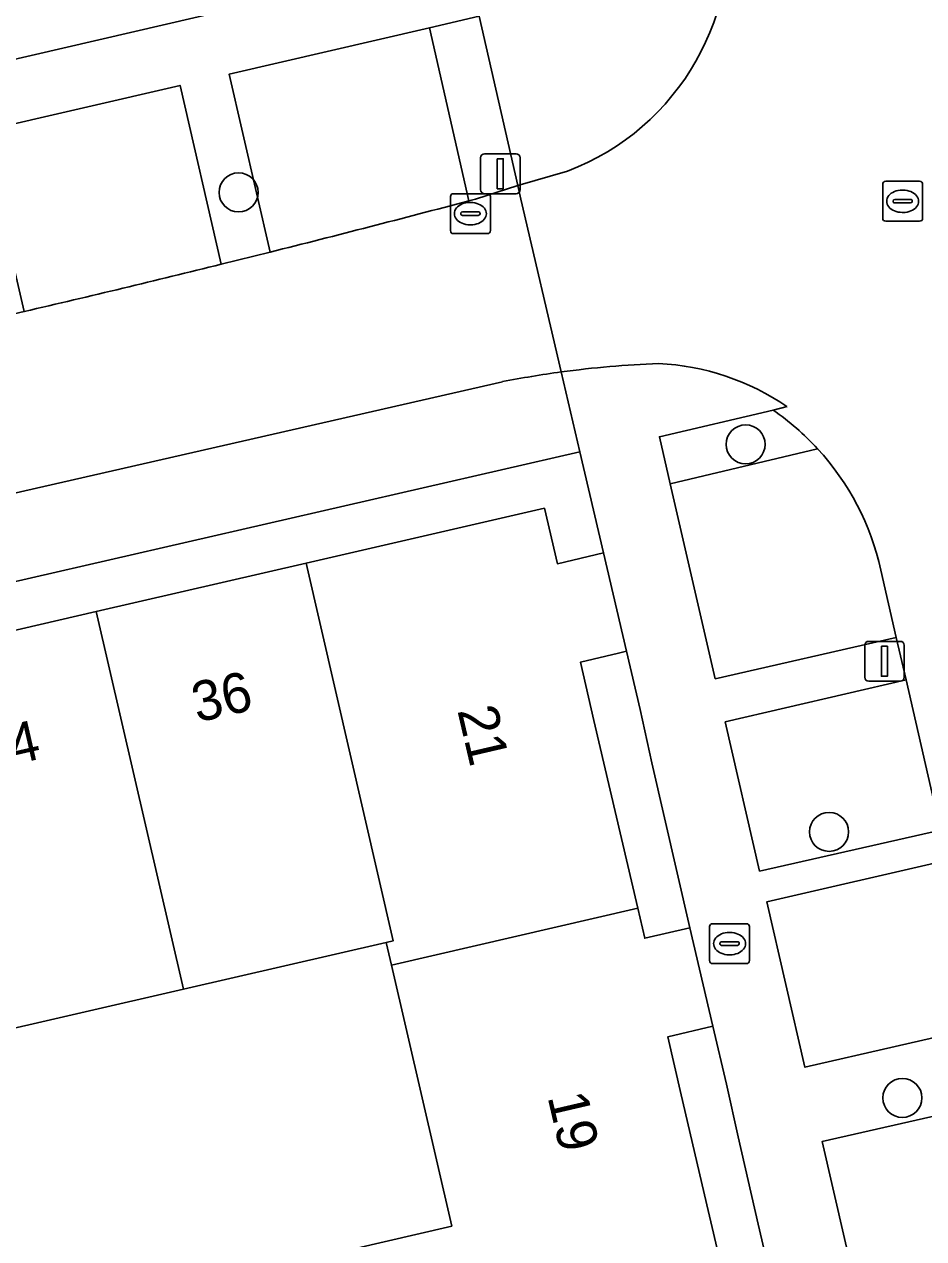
# Model space of a CAD drawing. Extents: x 156412 to 157779, y 382335 to 383768.
# Drawn here: x 157069.61 to 157092.17, y 383215.23 to 383245.66 of the extents above; entities that cross this region are included whole.
import ezdxf

# ---------------------------------------------------------------- set-up
doc = ezdxf.new("R2010")
doc.units = 0
for name, color, linetype in [('IMGEO_Boom', 7, 'Continuous'), ('IMGEO_Brandkraan', 7, 'Continuous'), ('IMGEO_Erf', 7, 'Continuous'), ('IMGEO_Kolk', 7, 'Continuous'), ('IMGEO_Lichtmast', 7, 'Continuous'), ('IMGEO_Pand', 7, 'Continuous'), ('IMGEO_Pand_nummerreeks', 7, 'Continuous'), ('IMGEO_Parkeervlak_open', 7, 'Continuous'), ('IMGEO_Rijbaan_lokaal_gesloten', 7, 'Continuous'), ('IMGEO_Rioolput', 7, 'Continuous'), ('IMGEO_Voetpad_open', 7, 'Continuous')]:
    doc.layers.add(name, color=color, linetype=linetype)

msp = doc.modelspace()

# ---------------------------------------------------------------- linework, layer by layer
at = {"layer": 'IMGEO_Boom'}
for centre in [(157074.988, 383241.45), (157087.7, 383235.135), (157089.793, 383225.422), (157091.631, 383218.754)]:
    msp.add_circle(centre, 0.489, dxfattribs=at)
at = {"layer": 'IMGEO_Brandkraan'}
for p, q in [((157086.797, 383222.195), (157086.797, 383223.047)), ((157086.872, 383223.121), (157087.724, 383223.121)), ((157087.798, 383223.047), (157087.798, 383222.195)), ((157087.285, 383222.901), (157087.31, 383222.901)), ((157087.056, 383222.615), (157087.056, 383222.627)), ((157087.494, 383222.578), (157087.096, 383222.578)), ((157087.099, 383222.664), (157087.497, 383222.664)), ((157087.54, 383222.627), (157087.54, 383222.615)), ((157087.724, 383222.121), (157086.872, 383222.121)), ((157087.308, 383222.341), (157087.283, 383222.341))]:
    msp.add_line(p, q, dxfattribs=at)
for points in [[(157086.797, 383222.195), (157086.797, 383223.047)], [(157086.872, 383223.121), (157087.724, 383223.121)], [(157087.798, 383223.047), (157087.798, 383222.195)], [(157087.724, 383222.121), (157086.872, 383222.121)]]:
    msp.add_lwpolyline(points, dxfattribs=at)
for centre, radius, start, end in [((157086.874, 383223.045), 0.0765, 91.552, 178.448), ((157086.874, 383223.045), 0.0765, 91.552, 178.448), ((157087.722, 383223.045), 0.0765, 1.552, 88.448), ((157087.722, 383223.045), 0.0765, 1.552, 88.448), ((157087.096, 383222.624), 0.0403, 85.8775, 175.7526), ((157087.093, 383222.614), 0.0366, 178.938, 274.7102), ((157087.497, 383222.621), 0.043, 264.8664, 352.4533), ((157087.501, 383222.626), 0.0386, 1.7309, 96.639), ((157086.874, 383222.197), 0.0765, 181.552, 268.448), ((157086.874, 383222.197), 0.0765, 181.552, 268.448), ((157087.722, 383222.197), 0.0765, 271.552, 358.448), ((157087.722, 383222.197), 0.0765, 271.552, 358.448)]:
    msp.add_arc(centre, radius, start, end, dxfattribs=at)
for centre, major_axis, ratio, start_param, end_param in [((157087.284, 383222.621), (-0.387, 0.002), 0.722429, 4.712389, 7.853982), ((157087.309, 383222.621), (-0.39, 0.002), 0.717154, 1.570796, 4.712389)]:
    msp.add_ellipse(centre, major_axis=major_axis, ratio=ratio, start_param=start_param, end_param=end_param, dxfattribs=at)
at = {"layer": 'IMGEO_Erf'}
for points in [[(157068.013, 383245.685), (157062.751, 383244.469), (157057.491, 383243.252), (157052.229, 383242.035), (157047.007, 383240.828), (157046.802, 383240.78), (157041.642, 383239.587), (157041.438, 383239.54), (157036.305, 383238.353), (157036.101, 383238.306), (157030.931, 383237.11), (157030.727, 383237.063), (157025.34, 383235.817), (157025.568, 383234.661), (157028.037, 383235.232), (157029.185, 383235.498), (157031.186, 383235.961), (157033.4, 383236.474), (157036.544, 383237.201), (157038.746, 383237.711), (157041.901, 383238.441), (157044.111, 383238.962), (157047.258, 383239.668), (157080.649, 383247.408)], [(157050.412, 383226.102), (157055.632, 383227.305), (157060.894, 383228.517), (157066.156, 383229.73), (157071.418, 383230.943), (157076.68, 383232.155), (157082.657, 383233.533), (157082.981, 383232.142), (157084.134, 383232.415), (157083.542, 383234.949), (157050.145, 383227.277)], [(157077.049, 383214.783), (157080.332, 383215.541), (157078.824, 383222.081), (157078.692, 383222.652), (157073.604, 383221.478), (157068.342, 383220.265), (157063.081, 383219.051), (157057.818, 383217.837), (157052.557, 383216.624), (157054.049, 383210.205)], [(157088.165, 383214.945), (157088.015, 383215.593), (157087.51, 383217.775), (157087.222, 383219.097), (157086.88, 383220.549), (157085.747, 383220.284), (157086.087, 383218.828), (157086.762, 383215.931), (157087.053, 383214.685)]]:
    msp.add_lwpolyline(points, dxfattribs=at)
msp.add_lwpolyline([(157084.716, 383229.951), (157084.512, 383229.902), (157083.557, 383229.674), (157083.898, 383228.211), (157084.996, 383223.507), (157085.171, 383222.756), (157086.303, 383223.02), (157085.351, 383227.15), (157085.058, 383228.486)], close=True, dxfattribs=at)
at = {"layer": 'IMGEO_Kolk'}
for p, q in [((157080.299, 383240.492), (157080.299, 383241.344)), ((157080.374, 383241.418), (157081.226, 383241.418)), ((157081.3, 383241.344), (157081.3, 383240.492)), ((157080.601, 383240.961), (157080.999, 383240.961)), ((157080.787, 383241.198), (157080.812, 383241.198)), ((157080.558, 383240.912), (157080.558, 383240.924)), ((157080.996, 383240.875), (157080.598, 383240.875)), ((157080.81, 383240.638), (157080.785, 383240.638)), ((157081.042, 383240.924), (157081.042, 383240.912)), ((157081.226, 383240.418), (157080.374, 383240.418))]:
    msp.add_line(p, q, dxfattribs=at)
for points in [[(157080.299, 383240.492), (157080.299, 383241.344)], [(157080.374, 383241.418), (157081.226, 383241.418)], [(157081.3, 383241.344), (157081.3, 383240.492)], [(157081.226, 383240.418), (157080.374, 383240.418)]]:
    msp.add_lwpolyline(points, dxfattribs=at)
for centre, radius, start, end in [((157080.376, 383241.342), 0.0765, 91.552, 178.448), ((157080.376, 383241.342), 0.0765, 91.552, 178.448), ((157081.224, 383241.342), 0.0765, 1.552, 88.448), ((157081.224, 383241.342), 0.0765, 1.552, 88.448), ((157080.598, 383240.921), 0.0403, 85.8775, 175.7526), ((157081.003, 383240.923), 0.0386, 1.7309, 96.639), ((157080.595, 383240.911), 0.0366, 178.938, 274.7102), ((157080.999, 383240.918), 0.043, 264.8664, 352.4533), ((157080.376, 383240.494), 0.0765, 181.552, 268.448), ((157080.376, 383240.494), 0.0765, 181.552, 268.448), ((157081.224, 383240.494), 0.0765, 271.552, 358.448), ((157081.224, 383240.494), 0.0765, 271.552, 358.448)]:
    msp.add_arc(centre, radius, start, end, dxfattribs=at)
for centre, major_axis, ratio, start_param, end_param in [((157080.786, 383240.918), (-0.387, 0.002), 0.722429, 4.712389, 7.853982), ((157080.811, 383240.918), (-0.39, 0.002), 0.717154, 1.570796, 4.712389)]:
    msp.add_ellipse(centre, major_axis=major_axis, ratio=ratio, start_param=start_param, end_param=end_param, dxfattribs=at)
at = {"layer": 'IMGEO_Lichtmast'}
for p, q in [((157081.055, 383241.518), (157081.055, 383242.318)), ((157081.055, 383242.318), (157081.055, 383241.518)), ((157081.155, 383242.418), (157081.945, 383242.418)), ((157081.945, 383242.418), (157081.155, 383242.418)), ((157082.045, 383242.318), (157082.045, 383241.518)), ((157082.045, 383241.518), (157082.045, 383242.318)), ((157081.945, 383241.418), (157081.155, 383241.418)), ((157081.155, 383241.418), (157081.945, 383241.418)), ((157090.687, 383229.298), (157090.687, 383230.098)), ((157090.687, 383230.098), (157090.687, 383229.298)), ((157090.787, 383230.198), (157091.577, 383230.198)), ((157091.577, 383230.198), (157090.787, 383230.198)), ((157091.677, 383230.098), (157091.677, 383229.298)), ((157091.677, 383229.298), (157091.677, 383230.098)), ((157091.577, 383229.198), (157090.787, 383229.198)), ((157090.787, 383229.198), (157091.577, 383229.198))]:
    msp.add_line(p, q, dxfattribs=at)
for points in [[(157081.475, 383242.293), (157081.625, 383242.293), (157081.625, 383241.543), (157081.475, 383241.543), (157081.475, 383242.293)], [(157091.107, 383230.073), (157091.257, 383230.073), (157091.257, 383229.323), (157091.107, 383229.323), (157091.107, 383230.073)]]:
    msp.add_lwpolyline(points, dxfattribs=at)
for centre, start, end in [((157081.155, 383242.318), 90, 180), ((157081.155, 383242.318), 90, 180), ((157081.945, 383242.318), 0, 90), ((157081.945, 383242.318), 360, 90), ((157081.155, 383241.518), 180, 270), ((157081.155, 383241.518), 180, 270), ((157081.945, 383241.518), 270, 0), ((157081.945, 383241.518), 270, 0), ((157090.787, 383230.098), 90, 180), ((157090.787, 383230.098), 90, 180), ((157091.577, 383230.098), 0, 90), ((157091.577, 383230.098), 360, 90), ((157090.787, 383229.298), 180, 270), ((157090.787, 383229.298), 180, 270), ((157091.577, 383229.298), 270, 0), ((157091.577, 383229.298), 270, 0)]:
    msp.add_arc(centre, 0.1, start, end, dxfattribs=at)
at = {"layer": 'IMGEO_Pand'}
for points in [[(157084.996, 383223.507), (157083.898, 383228.211), (157083.557, 383229.674), (157084.512, 383229.902), (157084.716, 383229.951), (157084.134, 383232.415), (157082.981, 383232.142), (157082.657, 383233.533), (157076.68, 383232.155), (157078.865, 383222.692), (157078.692, 383222.652), (157078.824, 383222.081)], [(157071.418, 383230.943), (157073.604, 383221.478), (157078.692, 383222.652), (157078.865, 383222.692), (157076.68, 383232.155)], [(157066.156, 383229.73), (157068.342, 383220.265), (157073.604, 383221.478), (157071.418, 383230.943)], [(157086.087, 383218.828), (157085.747, 383220.284), (157086.88, 383220.549), (157086.303, 383223.02), (157085.171, 383222.756), (157084.996, 383223.507), (157078.824, 383222.081), (157080.332, 383215.541), (157077.049, 383214.783), (157077.362, 383213.427), (157077.605, 383212.37), (157077.706, 383211.934), (157080.99, 383212.692), (157087.185, 383214.123), (157087.053, 383214.685), (157086.762, 383215.931)]]:
    msp.add_lwpolyline(points, close=True, dxfattribs=at)
at = {"layer": 'IMGEO_Parkeervlak_open'}
for points in [[(157079.776, 383245.579), (157074.756, 383244.418), (157075.78, 383239.954)], [(157080.763, 383241.239), (157079.776, 383245.579)], [(157073.521, 383244.133), (157068.558, 383242.986), (157069.615, 383238.464)], [(157074.554, 383239.649), (157073.521, 383244.133)], [(157089.505, 383235.025), (157085.812, 383234.149), (157086.94, 383229.262), (157091.477, 383230.297), (157091.089, 383231.985)]]:
    msp.add_lwpolyline(points, dxfattribs=at)
for points in [[(157091.722, 383229.233), (157087.19, 383228.177), (157088.052, 383224.441), (157092.59, 383225.461)], [(157092.762, 383224.715), (157088.23, 383223.668), (157089.186, 383219.524), (157093.718, 383220.56)], [(157094.148, 383218.689), (157089.617, 383217.658), (157090.737, 383212.8), (157095.268, 383213.82)]]:
    msp.add_lwpolyline(points, close=True, dxfattribs=at)
for centre, radius, start, end in [((156984.927, 383602.572), 373.826, 284.06584, 284.85457), ((156984.476, 383604.205), 375.519, 283.1043, 283.87927), ((157084.669, 383230.572), 6.574, 12.4085, 42.6352)]:
    msp.add_arc(centre, radius, start, end, dxfattribs=at)
at = {"layer": 'IMGEO_Rijbaan_lokaal_gesloten'}
for points in [[(157083.237, 383241.983), (157081.989, 383241.624), (157082.068, 383241.284), (157083.075, 383236.949)], [(157083.075, 383236.949), (157082.068, 383241.284), (157081.989, 383241.624), (157080.932, 383241.284), (157080.763, 383241.239)], [(157075.78, 383239.954), (157074.554, 383239.649)], [(157069.615, 383238.464), (157068.962, 383238.313)], [(157032.414, 383225.211), (157034.677, 383225.838), (157038.272, 383226.817), (157081.604, 383236.706)], [(157088.738, 383236.082), (157088.39, 383235.991)], [(157091.089, 383231.985), (157091.477, 383230.297), (157091.722, 383229.233), (157092.59, 383225.461), (157092.762, 383224.715), (157093.718, 383220.56), (157094.148, 383218.689), (157095.268, 383213.82), (157095.606, 383212.355), (157096.122, 383210.109), (157096.38, 383208.989), (157097.837, 383202.657), (157098.128, 383201.39), (157099.16, 383196.907), (157099.529, 383195.303), (157100.628, 383190.525), (157100.821, 383189.688), (157101.428, 383187.048), (157101.72, 383185.778), (157102.265, 383183.411), (157102.821, 383180.947)]]:
    msp.add_lwpolyline(points, dxfattribs=at)
for centre, radius, start, end in [((157081.004, 383247.844), 6.272, 290.8578, 9.8626), ((156984.927, 383602.572), 373.826, 284.06584, 284.85457), ((156984.476, 383604.205), 375.519, 283.1043, 283.87927), ((157086.496, 383211.833), 25.348, 92.2134, 97.7564), ((157085.206, 383230.892), 6.278, 55.7654, 87.1621), ((157086.609, 383210.98), 26.209, 97.7503, 101.0101), ((157084.662, 383230.562), 6.586, 42.6649, 55.5259), ((157084.669, 383230.572), 6.574, 12.4085, 42.6352)]:
    msp.add_arc(centre, radius, start, end, dxfattribs=at)
at = {"layer": 'IMGEO_Rioolput'}
for p, q in [((157091.137, 383240.802), (157091.137, 383241.654)), ((157091.212, 383241.728), (157092.064, 383241.728)), ((157092.138, 383241.654), (157092.138, 383240.802)), ((157091.439, 383241.271), (157091.837, 383241.271)), ((157091.625, 383241.508), (157091.65, 383241.508)), ((157091.396, 383241.222), (157091.396, 383241.234)), ((157091.834, 383241.185), (157091.436, 383241.185)), ((157091.648, 383240.948), (157091.623, 383240.948)), ((157091.88, 383241.234), (157091.88, 383241.222)), ((157092.064, 383240.728), (157091.212, 383240.728))]:
    msp.add_line(p, q, dxfattribs=at)
for points in [[(157091.137, 383240.802), (157091.137, 383241.654)], [(157091.212, 383241.728), (157092.064, 383241.728)], [(157092.138, 383241.654), (157092.138, 383240.802)], [(157092.064, 383240.728), (157091.212, 383240.728)]]:
    msp.add_lwpolyline(points, dxfattribs=at)
for centre, radius, start, end in [((157091.214, 383241.652), 0.0765, 91.552, 178.448), ((157091.214, 383241.652), 0.0765, 91.552, 178.448), ((157092.062, 383241.652), 0.0765, 1.552, 88.448), ((157092.062, 383241.652), 0.0765, 1.552, 88.448), ((157091.436, 383241.231), 0.0403, 85.8775, 175.7526), ((157091.841, 383241.233), 0.0386, 1.7309, 96.639), ((157091.433, 383241.221), 0.0366, 178.938, 274.7102), ((157091.837, 383241.228), 0.043, 264.8664, 352.4533), ((157091.214, 383240.804), 0.0765, 181.552, 268.448), ((157091.214, 383240.804), 0.0765, 181.552, 268.448), ((157092.062, 383240.804), 0.0765, 271.552, 358.448), ((157092.062, 383240.804), 0.0765, 271.552, 358.448)]:
    msp.add_arc(centre, radius, start, end, dxfattribs=at)
for centre, major_axis, ratio, start_param, end_param in [((157091.624, 383241.228), (-0.387, 0.002), 0.722429, 4.712389, 7.853982), ((157091.649, 383241.228), (-0.39, 0.002), 0.717154, 1.570796, 4.712389)]:
    msp.add_ellipse(centre, major_axis=major_axis, ratio=ratio, start_param=start_param, end_param=end_param, dxfattribs=at)
at = {"layer": 'IMGEO_Voetpad_open'}
for points in [[(157080.649, 383247.408), (157047.258, 383239.668)], [(157050.215, 383234.045), (157051.514, 383234.341), (157050.497, 383238.811), (157055.72, 383240.018), (157056.776, 383235.541), (157058.113, 383235.846), (157057.098, 383240.337), (157063.991, 383241.93), (157065.016, 383237.42), (157065.825, 383237.603), (157064.816, 383242.121), (157067.921, 383242.838), (157068.962, 383238.313), (157069.615, 383238.464), (157068.558, 383242.986), (157073.521, 383244.133), (157074.554, 383239.649), (157075.78, 383239.954), (157074.756, 383244.418), (157079.776, 383245.579), (157081.018, 383245.866)], [(157081.018, 383245.866), (157081.989, 383241.624), (157083.237, 383241.983)], [(157081.604, 383236.706), (157038.272, 383226.817), (157034.677, 383225.838), (157032.414, 383225.211)], [(157083.542, 383234.949), (157083.075, 383236.949)], [(157083.075, 383236.949), (157083.542, 383234.949), (157084.134, 383232.415), (157084.716, 383229.951), (157085.058, 383228.486), (157085.351, 383227.15), (157086.303, 383223.02), (157086.88, 383220.549), (157087.222, 383219.097), (157087.51, 383217.775), (157088.015, 383215.593), (157088.165, 383214.945)], [(157087.19, 383228.177), (157091.722, 383229.233), (157091.477, 383230.297), (157086.94, 383229.262), (157085.812, 383234.149), (157085.541, 383235.325), (157088.39, 383235.991), (157088.738, 383236.082)], [(157088.39, 383235.991), (157085.541, 383235.325), (157085.812, 383234.149), (157089.505, 383235.025)], [(157028.148, 383223.11), (157028.492, 383222.275), (157030.912, 383222.833), (157034.087, 383223.565), (157036.29, 383224.073), (157039.434, 383224.798), (157041.64, 383225.291), (157044.796, 383226.034), (157047.01, 383226.541), (157050.145, 383227.277), (157083.542, 383234.949)], [(157092.59, 383225.461), (157088.052, 383224.441), (157087.19, 383228.177)], [(157093.718, 383220.56), (157089.186, 383219.524), (157088.23, 383223.668), (157092.762, 383224.715)], [(157095.268, 383213.82), (157090.737, 383212.8), (157089.617, 383217.658), (157094.148, 383218.689)]]:
    msp.add_lwpolyline(points, dxfattribs=at)
msp.add_lwpolyline([(157081.018, 383245.866), (157079.776, 383245.579), (157080.763, 383241.239), (157080.932, 383241.284), (157081.989, 383241.624)], close=True, dxfattribs=at)
for centre, radius, start, end in [((157081.004, 383247.844), 6.272, 290.8578, 9.8626), ((157086.496, 383211.833), 25.348, 92.2134, 97.7564), ((157085.206, 383230.892), 6.278, 55.7654, 87.1621), ((157086.609, 383210.98), 26.209, 97.7503, 101.0101), ((157084.662, 383230.562), 6.586, 42.6649, 55.5259)]:
    msp.add_arc(centre, radius, start, end, dxfattribs=at)

# ---------------------------------------------------------------- texts
at = {"layer": 'IMGEO_Pand_nummerreeks'}
for s, rotation, p in [('36', 12.9782, (157073.949, 383228.16)), ('21', 283.1307, (157080.47, 383228.47)), ('34', 12.9782, (157068.624, 383226.933)), ('19', 283.1263, (157082.73, 383218.786))]:
    msp.add_text(s, height=1, rotation=rotation, dxfattribs=at).set_placement(p)

doc.saveas('drawing.dxf')
